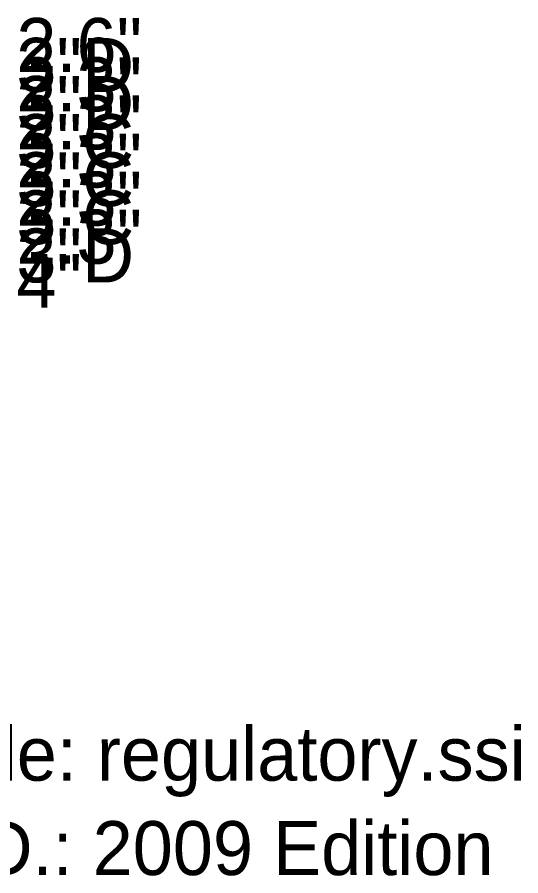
# Model space of a CAD drawing. Extents: x 1806251 to 1809821, y 414895 to 422886.
# Drawn here: x 1809677.897 to 1809678.597, y 415271.393 to 415272.587 of the extents above; entities that cross this region are included whole.
import ezdxf

# ---------------------------------------------------------------- set-up
doc = ezdxf.new("R2010")
doc.units = 0
doc.layers.add('GSDIMS', color=7, linetype='Continuous')

msp = doc.modelspace()

# ---------------------------------------------------------------- texts
at = {"layer": 'GSDIMS'}
for s, p in [('2.6"', (1809677.8956, 415272.5108)), ('3"D', (1809677.8956, 415272.4831)), ('2.3"', (1809677.8956, 415272.4561)), ('3"D', (1809677.8956, 415272.4301)), ('2.3"', (1809677.8956, 415272.4031)), ('3"C', (1809677.8956, 415272.3771)), ('2.3"', (1809677.8956, 415272.3501)), ('3"C', (1809677.8956, 415272.3241)), ('2.3"', (1809677.8956, 415272.2971)), ('3"C', (1809677.8956, 415272.2711)), ('2.3"', (1809677.8956, 415272.2441)), ('3"D', (1809677.8956, 415272.2181)), ('4"', (1809677.8956, 415272.1828)), ('Panel Style: regulatory.ssi', (1809677.4446, 415271.5251)), ('M.U.T.C.D.: 2009 Edition', (1809677.4446, 415271.3938))]:
    msp.add_text(s, height=0.075, dxfattribs=at).set_placement(p)

doc.saveas('drawing.dxf')
